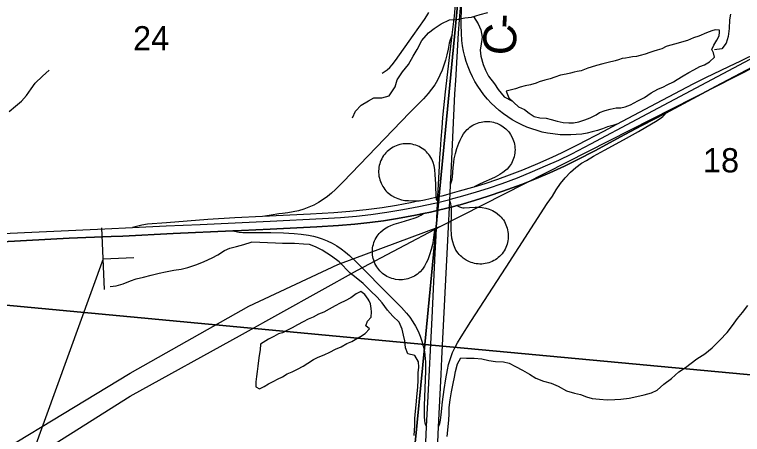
# Model space of a CAD drawing. Extents: x 0 to 1134, y 0 to 440.
# Drawn here: x 249.55 to 287.26, y 103.55 to 125.3 of the extents above; entities that cross this region are included whole.
import ezdxf

# ---------------------------------------------------------------- set-up
doc = ezdxf.new("R2010")
doc.units = 0
for name, color, linetype in [('Default', 7, 'Continuous'), ('GM_X_County_Road', 7, 'Continuous'), ('GM_X_County_Road_Text', 7, 'Continuous'), ('GM_X_Interchange_Ramps', 7, 'Continuous'), ('GM_X_Interstate_Location', 7, 'Continuous'), ('GM_X_Interstate_Route', 7, 'Continuous'), ('GM_X_Minor_Lake', 7, 'Continuous'), ('GM_X_Minor_River', 7, 'Continuous'), ('GM_X_Rail_Line', 7, 'Continuous'), ('GM_X_Section', 7, 'Continuous'), ('GM_X_Section_Text', 7, 'Continuous'), ('GM_X_State_Route', 7, 'Continuous'), ('SH_Data', 7, 'Continuous'), ('SN_P_Signs', 7, 'Continuous')]:
    doc.layers.add(name, color=color, linetype=linetype)

msp = doc.modelspace()

# ---------------------------------------------------------------- linework, layer by layer
at = {"layer": 'Default'}
for points in [[(255.66, 114.266), (257.399, 114.349), (259.168, 114.429), (262.799, 114.599), (265.499, 114.728), (266.43, 114.787), (267.267, 114.859), (268.01, 114.943), (268.843, 115.057), (269.672, 115.194), (270.498, 115.352), (271.32, 115.532), (271.473, 115.57), (272.101, 115.725), (272.137, 115.733), (272.768, 115.903), (273.485, 116.113), (274.108, 116.311), (274.813, 116.556), (275.6, 116.85), (276.38, 117.163), (277.067, 117.455), (277.747, 117.765), (278.418, 118.093), (279.412, 118.608), (281.799, 119.877), (285.42, 121.8), (288.219, 123.286)], [(288.091, 122.752), (285.87, 121.568), (283.286, 120.198), (282.057, 119.548), (281.176, 119.081), (279.614, 118.246), (278.706, 117.775), (278.037, 117.448), (277.275, 117.101), (276.59, 116.809), (275.811, 116.501), (274.852, 116.143), (274.084, 115.887), (273.375, 115.665), (272.642, 115.449), (272.467, 115.402), (272.182, 115.325), (272.082, 115.299), (271.946, 115.262), (271.453, 115.142), (271.102, 115.057), (270.741, 114.987), (270.33, 114.908), (269.393, 114.734), (268.673, 114.62), (267.958, 114.524), (267.189, 114.44), (266.337, 114.368), (265.22, 114.302), (262.793, 114.188), (261.316, 114.109), (260.866, 114.09), (257.767, 113.953), (255.161, 113.827), (254.564, 113.801), (252.386, 113.707), (248.913, 113.528)], [(209.945, 115.423), (210.467, 115.399), (213.26, 115.271), (216.146, 115.139), (223.873, 114.788), (227.412, 114.636), (230.869, 114.48), (230.929, 114.477), (231.508, 114.451), (235.698, 114.261), (240.26, 114.054), (242.494, 113.955), (243.799, 113.906), (244.918, 113.884), (246.131, 113.883), (247.343, 113.903), (248.555, 113.946), (254.234, 114.198), (255.66, 114.266)]]:
    msp.add_lwpolyline(points, dxfattribs=at)
at = {"layer": 'GM_X_County_Road'}
for points in [[(271.476, 115.626), (271.487, 115.866), (271.562, 117.472), (271.585, 117.888), (271.615, 118.301), (271.649, 118.838), (271.699, 119.435), (271.745, 119.973), (271.872, 121.294), (272.22, 124.246), (272.336, 125.226), (272.381, 125.638), (272.423, 126.019), (272.643, 128.067), (272.666, 128.271), (272.674, 128.339), (272.691, 128.429), (272.714, 128.53), (272.74, 128.631), (272.809, 128.935)], [(272.411, 121.887), (272.557, 124.336), (272.603, 125.031), (272.648, 125.645), (272.677, 125.999)], [(268.589, 122.257), (268.857, 122.446), (268.996, 122.565), (269.118, 122.701), (269.286, 122.922), (270.199, 124.216), (270.795, 125.049), (270.914, 125.235), (271.019, 125.403)], [(272.137, 116.505), (272.181, 117.449), (272.37, 121.192), (272.411, 121.887)], [(272.098, 115.652), (272.101, 115.725), (272.114, 115.997), (272.115, 116.026), (272.137, 116.505)]]:
    msp.add_lwpolyline(points, dxfattribs=at)
at = {"layer": 'GM_X_Interchange_Ramps'}
for points in [[(280.753, 119.615), (280.554, 119.56), (280.268, 119.48), (280.019, 119.387), (279.754, 119.296), (279.484, 119.22), (279.211, 119.159), (278.934, 119.113), (278.655, 119.082), (278.375, 119.066), (278.095, 119.065), (277.814, 119.077), (277.442, 119.114), (277.165, 119.158), (276.891, 119.216), (276.62, 119.288), (276.353, 119.375), (276.091, 119.475), (275.834, 119.587), (275.583, 119.713), (275.339, 119.851), (275.102, 120.001), (274.874, 120.164), (274.654, 120.337), (274.443, 120.523), (274.243, 120.719), (274.052, 120.924), (273.871, 121.139), (273.702, 121.363), (273.545, 121.595), (273.401, 121.836), (273.269, 122.083), (273.151, 122.338), (273.045, 122.597), (272.953, 122.862), (272.876, 123.132), (272.814, 123.405), (272.765, 123.681), (272.729, 123.96), (272.702, 124.332), (272.695, 124.762), (272.705, 125.815)], [(272.22, 124.246), (272.163, 124.126), (272.115, 123.987), (272.076, 123.827), (272.012, 123.509), (271.951, 123.215), (271.882, 122.944), (271.798, 122.676), (271.701, 122.414), (271.589, 122.157), (271.462, 121.907), (271.319, 121.666), (271.158, 121.437), (270.983, 121.219), (270.732, 120.942), (270.017, 120.204), (266.583, 116.64), (266.187, 116.243), (265.98, 116.054), (265.764, 115.876), (265.537, 115.713), (265.298, 115.565), (265.051, 115.434), (264.795, 115.319), (264.533, 115.221), (264.265, 115.139), (263.992, 115.078), (263.716, 115.033), (263.438, 115), (263.249, 114.985), (262.842, 114.913), (262.396, 114.835)], [(272.137, 116.505), (272.172, 116.594), (272.215, 116.754), (272.243, 116.902), (272.283, 117.357), (272.308, 117.645), (272.334, 117.829), (272.392, 118.101), (272.468, 118.369), (272.56, 118.632), (272.635, 118.802), (272.72, 118.967), (272.818, 119.125), (272.873, 119.2), (272.996, 119.339), (273.062, 119.403), (273.133, 119.462), (273.208, 119.516), (273.286, 119.565), (273.368, 119.609), (273.452, 119.648), (273.539, 119.681), (273.628, 119.709), (273.718, 119.731), (273.809, 119.748), (273.901, 119.758), (273.994, 119.763), (274.087, 119.762), (274.179, 119.755), (274.271, 119.742), (274.362, 119.723), (274.451, 119.698), (274.539, 119.668), (274.708, 119.591), (274.788, 119.544), (274.865, 119.493), (274.939, 119.437), (275.009, 119.376), (275.075, 119.31), (275.137, 119.241), (275.195, 119.168), (275.248, 119.092), (275.339, 118.93), (275.408, 118.758), (275.433, 118.669), (275.454, 118.578), (275.468, 118.487), (275.476, 118.394), (275.479, 118.301), (275.476, 118.209), (275.466, 118.116), (275.451, 118.025), (275.43, 117.934), (275.403, 117.845), (275.371, 117.759), (275.333, 117.674), (275.289, 117.592), (275.186, 117.438), (275.064, 117.299), (274.998, 117.234), (274.854, 117.117), (274.699, 117.015), (274.453, 116.882), (274.267, 116.795), (273.856, 116.614), (273.606, 116.498), (273.362, 116.384)], [(270.898, 103.972), (270.968, 105.204), (271.188, 109.588), (271.349, 112.946), (271.391, 113.83), (271.412, 114.274), (271.453, 115.142), (271.471, 115.531), (271.473, 115.57), (271.476, 115.626), (271.434, 115.674), (271.418, 115.718), (271.407, 115.785), (271.401, 115.846), (271.392, 115.942), (271.376, 116.367), (271.372, 116.532), (271.351, 117), (271.323, 117.279), (271.29, 117.463), (271.239, 117.643), (271.205, 117.731), (271.166, 117.815), (271.12, 117.897), (271.07, 117.976), (271.014, 118.051), (270.953, 118.122), (270.888, 118.19), (270.819, 118.253), (270.747, 118.312), (270.67, 118.366), (270.59, 118.415), (270.508, 118.46), (270.423, 118.498), (270.335, 118.532), (270.246, 118.559), (270.155, 118.581), (270.062, 118.596), (269.969, 118.606), (269.876, 118.609), (269.782, 118.607), (269.689, 118.599), (269.596, 118.584), (269.505, 118.564), (269.416, 118.537), (269.328, 118.504), (269.242, 118.467), (269.159, 118.423), (269.079, 118.375), (268.928, 118.264), (268.858, 118.202), (268.792, 118.136), (268.73, 118.066), (268.673, 117.991), (268.621, 117.914), (268.575, 117.832), (268.534, 117.748), (268.499, 117.661), (268.47, 117.572), (268.446, 117.482), (268.429, 117.39), (268.417, 117.297), (268.412, 117.204), (268.412, 117.11), (268.419, 117.017), (268.432, 116.924), (268.451, 116.832), (268.476, 116.742), (268.541, 116.566), (268.626, 116.4), (268.677, 116.321), (268.732, 116.245), (268.792, 116.174), (268.857, 116.106), (268.926, 116.043), (269.076, 115.932), (269.239, 115.839), (269.411, 115.764), (269.59, 115.708), (269.773, 115.671), (269.866, 115.662), (269.96, 115.659), (270.274, 115.65), (270.514, 115.643), (270.797, 115.704), (271.382, 115.841)], [(270.514, 115.643), (270.067, 115.547), (269.334, 115.409), (268.596, 115.294), (267.763, 115.187), (266.928, 115.1), (266.09, 115.032), (264.879, 114.962), (262.396, 114.835), (260.965, 114.761), (259.568, 114.675), (257.425, 114.503), (256.436, 114.433), (256.14, 114.396), (255.931, 114.339), (255.66, 114.266)], [(272.467, 115.402), (272.61, 115.333), (272.66, 115.315), (272.712, 115.302), (272.782, 115.288), (272.849, 115.284), (273.128, 115.311), (273.409, 115.32), (273.595, 115.314), (273.782, 115.296), (273.966, 115.263), (274.145, 115.212), (274.318, 115.141), (274.4, 115.097), (274.48, 115.048), (274.556, 114.994), (274.697, 114.872), (274.762, 114.804), (274.822, 114.732), (274.877, 114.657), (274.927, 114.578), (274.973, 114.496), (275.012, 114.411), (275.046, 114.323), (275.075, 114.234), (275.098, 114.143), (275.115, 114.051), (275.126, 113.958), (275.131, 113.865), (275.131, 113.771), (275.124, 113.678), (275.112, 113.585), (275.093, 113.493), (275.069, 113.403), (275.039, 113.314), (275.003, 113.227), (274.962, 113.143), (274.916, 113.062), (274.865, 112.983), (274.809, 112.908), (274.748, 112.837), (274.682, 112.77), (274.612, 112.708), (274.538, 112.651), (274.461, 112.598), (274.38, 112.551), (274.297, 112.508), (274.21, 112.472), (274.122, 112.44), (274.032, 112.415), (273.94, 112.395), (273.848, 112.381), (273.754, 112.374), (273.661, 112.373), (273.567, 112.378), (273.474, 112.39), (273.383, 112.408), (273.292, 112.431), (273.203, 112.46), (273.116, 112.496), (272.949, 112.581), (272.794, 112.685), (272.72, 112.744), (272.652, 112.807), (272.587, 112.875), (272.526, 112.946), (272.421, 113.101), (272.377, 113.182), (272.302, 113.354), (272.25, 113.533), (272.214, 113.717), (272.192, 113.904), (272.177, 114.185), (272.193, 115.142), (272.192, 115.239), (272.182, 115.325), (272.175, 115.385), (272.146, 115.498), (272.098, 115.652)], [(271.412, 114.274), (271.346, 114.178), (271.313, 114.105), (271.297, 114.027), (271.235, 113.597), (271.201, 113.396), (271.136, 113.126), (271.056, 112.859), (270.959, 112.598), (270.882, 112.429), (270.792, 112.268), (270.685, 112.116), (270.561, 111.979), (270.493, 111.916), (270.421, 111.857), (270.346, 111.804), (270.267, 111.754), (270.186, 111.71), (270.101, 111.671), (270.015, 111.638), (269.927, 111.61), (269.836, 111.588), (269.745, 111.572), (269.653, 111.562), (269.561, 111.558), (269.468, 111.56), (269.284, 111.582), (269.193, 111.601), (269.103, 111.626), (269.016, 111.656), (268.93, 111.692), (268.847, 111.733), (268.767, 111.78), (268.69, 111.831), (268.617, 111.888), (268.548, 111.949), (268.482, 112.015), (268.422, 112.085), (268.365, 112.159), (268.314, 112.236), (268.267, 112.316), (268.225, 112.399), (268.157, 112.572), (268.132, 112.661), (268.112, 112.751), (268.098, 112.843), (268.091, 112.935), (268.089, 113.028), (268.093, 113.121), (268.103, 113.213), (268.119, 113.304), (268.141, 113.394), (268.169, 113.483), (268.203, 113.569), (268.242, 113.653), (268.335, 113.813), (268.389, 113.889), (268.448, 113.96), (268.511, 114.028), (268.651, 114.149), (268.725, 114.204), (268.884, 114.3), (269.052, 114.378), (269.227, 114.441), (269.573, 114.546), (270.253, 114.752), (270.36, 114.786), (270.474, 114.836), (270.598, 114.906), (270.741, 114.987)], [(260.866, 114.09), (261.186, 114.033), (261.376, 114.011), (261.562, 114.008), (262.373, 114.01), (262.829, 114.002), (263.479, 113.984), (264.036, 113.95), (264.406, 113.915), (264.775, 113.865), (265.048, 113.811), (265.228, 113.764), (265.494, 113.678), (265.752, 113.574), (266.003, 113.453), (266.245, 113.315), (266.478, 113.161), (266.7, 112.992), (266.911, 112.81), (267.247, 112.488), (269.082, 110.642), (269.607, 110.115), (269.854, 109.837), (270.026, 109.617), (270.185, 109.388), (270.329, 109.149), (270.456, 108.901), (270.565, 108.644), (270.656, 108.381), (270.729, 108.112), (270.783, 107.838), (270.809, 107.654), (270.835, 107.283), (270.834, 106.819), (270.781, 105.053), (270.766, 104.481), (270.782, 104.257), (270.808, 104.139), (270.838, 104.042), (270.897, 103.942)]]:
    msp.add_lwpolyline(points, dxfattribs=at)
at = {"layer": 'GM_X_Interstate_Route'}
msp.add_line((282.057, 119.548), (283.286, 120.198), dxfattribs=at)
for points in [[(271.419, 115.85), (271.487, 115.866), (271.699, 115.916), (271.887, 115.96), (272.115, 116.026), (272.596, 116.167), (273.293, 116.364), (273.362, 116.384), (273.937, 116.55), (274.582, 116.77), (275.186, 116.991), (275.882, 117.258), (276.66, 117.577), (277.409, 117.914), (277.926, 118.158), (278.744, 118.576), (280.086, 119.258), (280.753, 119.615), (282.802, 120.71), (284.701, 121.711), (285.368, 122.045), (286.55, 122.603), (287.171, 122.897), (288.06, 123.333)], [(255.66, 114.266), (257.399, 114.349), (259.168, 114.429), (262.799, 114.599), (265.499, 114.728), (266.43, 114.787), (267.267, 114.859), (268.01, 114.943), (268.843, 115.057), (269.672, 115.194), (270.498, 115.352), (271.32, 115.532), (271.473, 115.57), (272.101, 115.725), (272.137, 115.733), (272.768, 115.903), (273.485, 116.113), (274.108, 116.311), (274.813, 116.556), (275.6, 116.85), (276.38, 117.163), (277.067, 117.455), (277.747, 117.765), (278.418, 118.093), (279.412, 118.608), (281.799, 119.877), (285.42, 121.8), (288.219, 123.286)], [(283.286, 120.198), (285.87, 121.568), (288.091, 122.752), (288.7, 123.074)], [(271.521, 103.933), (271.583, 104.121), (271.624, 104.289), (271.662, 104.561), (271.724, 105.232), (271.803, 105.881), (271.888, 106.435), (271.975, 106.894), (272.04, 107.166), (272.117, 107.435), (272.247, 107.785), (272.364, 108.039), (272.495, 108.286), (272.686, 108.607), (273.196, 109.39), (275.021, 112.213), (277.151, 115.505), (277.415, 115.891), (277.606, 116.219), (277.844, 116.556), (278.071, 116.84), (278.349, 117.136), (278.622, 117.374), (278.924, 117.595), (279.174, 117.74), (279.54, 117.966), (280.108, 118.268), (281.101, 118.808), (281.875, 119.244), (282.847, 119.816), (283.064, 119.964), (283.142, 120.028), (283.215, 120.104), (283.286, 120.198)], [(272.467, 115.402), (272.642, 115.449), (273.375, 115.665), (274.084, 115.887), (274.852, 116.143), (275.811, 116.501), (276.59, 116.809), (277.275, 117.101), (278.037, 117.448), (278.706, 117.775), (279.614, 118.246), (281.176, 119.081), (282.057, 119.548)], [(209.945, 115.423), (210.467, 115.399), (213.26, 115.271), (216.146, 115.139), (223.873, 114.788), (227.412, 114.636), (230.869, 114.48), (230.929, 114.477), (231.508, 114.451), (235.698, 114.261), (240.26, 114.054), (242.494, 113.955), (243.799, 113.906), (244.918, 113.884), (246.131, 113.883), (247.343, 113.903), (248.555, 113.946), (254.234, 114.198), (255.66, 114.266)], [(270.741, 114.987), (271.102, 115.057), (271.453, 115.142), (271.946, 115.262), (272.082, 115.299), (272.182, 115.325), (272.467, 115.402)], [(271.521, 103.933), (271.657, 106.651), (271.695, 107.483), (271.881, 111.223), (271.982, 113.255), (272.036, 114.302), (272.082, 115.299), (272.098, 115.652)], [(260.866, 114.09), (261.316, 114.109), (262.793, 114.188), (265.22, 114.302), (266.337, 114.368), (267.189, 114.44), (267.958, 114.524), (268.673, 114.62), (269.393, 114.734), (270.33, 114.908), (270.741, 114.987)], [(254.564, 113.801), (255.161, 113.827), (257.767, 113.953), (260.866, 114.09)], [(236.587, 113.798), (240.069, 113.639), (242.676, 113.527), (244.166, 113.477), (245.283, 113.457), (246.494, 113.457), (247.611, 113.478), (248.913, 113.528), (252.386, 113.707), (254.564, 113.801)], [(270.752, 100.615), (270.776, 101.148), (270.897, 103.942), (270.898, 103.972)], [(271.361, 100.586), (271.392, 101.25), (271.426, 101.964), (271.521, 103.933)]]:
    msp.add_lwpolyline(points, dxfattribs=at)
at = {"layer": 'GM_X_Minor_Lake'}
for points in [[(286.071, 124.386), (286.08, 124.492), (285.854, 124.517), (285.683, 124.462), (285.398, 124.352), (284.999, 124.175), (284.726, 124.088), (284.407, 123.955), (284.111, 123.879), (283.804, 123.792), (283.474, 123.705), (283.303, 123.65), (283.086, 123.528), (282.836, 123.451), (282.665, 123.397), (282.471, 123.331), (282.221, 123.254), (281.959, 123.189), (281.766, 123.135), (281.561, 123.103), (281.391, 123.071), (281.209, 123.039), (281.027, 123.019), (280.845, 122.964), (280.674, 122.909), (280.31, 122.823), (280.037, 122.747), (279.708, 122.671), (279.423, 122.584), (279.252, 122.517), (278.91, 122.385), (278.706, 122.354), (278.535, 122.31), (278.353, 122.267), (278.137, 122.213), (277.83, 122.16), (277.546, 122.061), (277.295, 121.973), (277.022, 121.908), (276.738, 121.821), (276.567, 121.743), (276.282, 121.656), (276.009, 121.602), (275.748, 121.537), (275.497, 121.461), (275.024, 121.326)], [(275.024, 121.326), (275.163, 120.987), (275.656, 120.527), (275.971, 120.375), (276.219, 120.19), (276.477, 120.016), (276.76, 119.945), (277.088, 119.929), (277.36, 119.858), (277.665, 119.775), (277.982, 119.703), (278.265, 119.688), (278.503, 119.696), (278.787, 119.738), (279.095, 119.848), (279.379, 119.947), (279.676, 120.102), (279.859, 120.225), (280.144, 120.335), (280.405, 120.401), (280.712, 120.465), (280.962, 120.473), (281.189, 120.516), (281.463, 120.626), (281.645, 120.726), (281.839, 120.838), (282.182, 121.004), (282.536, 121.25), (282.879, 121.428), (283.175, 121.56), (283.369, 121.66), (283.688, 121.816), (283.883, 121.938), (284.191, 122.128), (284.488, 122.306), (284.739, 122.439), (285.059, 122.606), (285.298, 122.705), (285.561, 122.861), (285.813, 123.097), (285.759, 123.314), (285.682, 123.485), (285.776, 123.722), (285.938, 123.971), (286.054, 124.197), (286.071, 124.386)], [(267.925, 110.47), (267.879, 110.561), (267.7, 110.802), (267.487, 110.953), (267.247, 110.831), (266.972, 110.618), (266.687, 110.474), (266.425, 110.352), (266.162, 110.207), (265.854, 110.04), (265.569, 109.885), (265.295, 109.774), (265.021, 109.63), (264.77, 109.519), (264.508, 109.375), (264.211, 109.219), (263.926, 109.064), (263.697, 108.941), (263.435, 108.819), (263.23, 108.754), (262.979, 108.62), (262.717, 108.487), (262.294, 108.231)], [(262.294, 108.231), (262.279, 107.924), (262.23, 107.641), (262.193, 107.38), (262.155, 107.085), (262.118, 106.812), (262.08, 106.551), (262.054, 106.267), (262.051, 106.017), (262.242, 105.901), (262.482, 106.035), (262.711, 106.168), (262.985, 106.313), (263.167, 106.402), (263.43, 106.535), (263.669, 106.68), (263.943, 106.79), (264.205, 106.923), (264.502, 107.079), (264.753, 107.235), (265.039, 107.425), (265.29, 107.558), (265.587, 107.679), (265.883, 107.812), (266.18, 107.956), (266.476, 108.089), (266.773, 108.256), (267.024, 108.367), (267.287, 108.511), (267.469, 108.623), (267.721, 108.779), (267.939, 109.026), (267.759, 109.165), (267.831, 109.414), (268.026, 109.616), (268.052, 109.9), (268.02, 110.071), (268.001, 110.321), (267.925, 110.47)]]:
    msp.add_lwpolyline(points, dxfattribs=at)
at = {"layer": 'GM_X_Minor_River'}
for points in [[(267.061, 119.959), (267.217, 120.3), (267.515, 120.603), (267.881, 120.826), (268.166, 120.981), (268.575, 120.988), (268.961, 121.085), (269.262, 121.559), (269.368, 121.922), (269.657, 122.327), (269.968, 122.721), (270.211, 123.15), (270.408, 123.5), (270.652, 123.952), (270.997, 124.357), (271.295, 124.581), (271.661, 124.815), (272.083, 125.026), (272.469, 125.044), (272.878, 125.13), (273.23, 125.171), (273.674, 125.302), (274.072, 125.411)], [(273.331, 125.201), (273.566, 124.815), (273.709, 124.517), (273.784, 124.13), (273.723, 123.778), (273.674, 123.449), (273.704, 123.142), (273.823, 122.709), (273.944, 122.423), (274.111, 122.114), (274.412, 121.712), (274.601, 121.415), (274.914, 121.047), (275.347, 120.815)], [(286.635, 125.326), (286.597, 125.031), (286.58, 124.577), (286.518, 124.157), (286.412, 123.817), (286.193, 123.524), (285.818, 123.472)], [(249.276, 120.271), (249.61, 120.562), (249.92, 120.808), (250.175, 121.101), (250.407, 121.45), (250.628, 121.743), (251.008, 122.114), (251.343, 122.428)], [(254.509, 111.203), (254.822, 111.245), (255.176, 111.342), (255.554, 111.508), (255.851, 111.606), (256.239, 111.692), (256.627, 111.8), (257.038, 111.908), (257.38, 111.972), (257.802, 112.057), (258.178, 112.109), (258.521, 112.195), (258.99, 112.359), (259.378, 112.502), (259.79, 112.689), (260.077, 112.845), (260.421, 113.068), (260.708, 113.189), (261.05, 113.287), (261.427, 113.395), (261.818, 113.514)], [(270.252, 103.496), (270.281, 104.007), (270.297, 104.371), (270.324, 104.746), (270.351, 105.075), (270.401, 105.472), (270.453, 106.017), (270.457, 106.347), (270.462, 106.733), (270.5, 107.028), (270.481, 107.313), (270.292, 107.633), (269.919, 107.729), (269.798, 108.037), (269.768, 108.401), (269.704, 108.698), (269.628, 109.006), (269.474, 109.36), (269.149, 109.682), (268.881, 109.992), (268.602, 110.371), (268.334, 110.658), (267.986, 110.981), (267.617, 111.372), (267.246, 111.66), (266.943, 111.903), (266.372, 112.489), (265.967, 112.79), (265.483, 113.091), (265.145, 113.266), (264.829, 113.383), (264.524, 113.41), (264.048, 113.438), (263.436, 113.446), (263.073, 113.462), (262.665, 113.478), (262.268, 113.494), (261.818, 113.514)], [(271.964, 103.441), (272.042, 104.282), (272.069, 104.622), (272.062, 104.941), (272.112, 105.338), (272.196, 105.757), (272.27, 106.189), (272.342, 106.517), (272.402, 106.812), (272.498, 107.209), (272.672, 107.514), (272.966, 107.499), (273.363, 107.505), (273.76, 107.466), (274.121, 107.371), (274.472, 107.332), (274.88, 107.305), (275.174, 107.233), (275.501, 107.059), (275.873, 106.872), (276.233, 106.663), (276.559, 106.455), (276.954, 106.302), (277.35, 106.206), (277.722, 106.054), (278.139, 105.81), (278.568, 105.691), (278.873, 105.608), (279.178, 105.491), (279.483, 105.407), (279.857, 105.369), (280.253, 105.341), (280.65, 105.359), (280.957, 105.378), (281.4, 105.429), (281.786, 105.516), (282.173, 105.59), (282.548, 105.7), (282.845, 105.844), (283.189, 106.147), (283.589, 106.437), (283.968, 106.785), (284.311, 107.019), (284.597, 107.243), (284.895, 107.467), (285.306, 107.723), (285.695, 108.037), (286.097, 108.43), (286.476, 108.835), (286.741, 109.184), (287.007, 109.556), (287.26, 109.871), (287.548, 110.22)]]:
    msp.add_lwpolyline(points, dxfattribs=at)
at = {"layer": 'GM_X_Rail_Line'}
for points in [[(271.641, 114.346), (305.501, 131.552), (344.619, 152.198), (349.867, 154.832), (360.302, 160.445), (365.096, 163.647), (369.773, 166.798)], [(218.648, 83.037), (235.81, 94.775), (255.549, 106.729), (261.683, 110.193), (266.302, 112.35), (271.641, 114.346)], [(219.083, 82.528), (255.537, 105.523), (261.361, 108.742), (267.318, 112.049), (271.641, 114.346)]]:
    msp.add_lwpolyline(points, dxfattribs=at)
at = {"layer": 'GM_X_Section'}
for points in [[(242.613, 140.903), (271.323, 137.84), (273.637, 137.644), (270.808, 108.206), (239.744, 111.129)], [(273.637, 137.644), (302.061, 134.852), (299.553, 105.536), (270.808, 108.206)], [(239.744, 111.129), (270.808, 108.206), (267.778, 77.468), (236.861, 80.551)], [(270.808, 108.206), (299.553, 105.536), (296.601, 74.807), (267.778, 77.468)]]:
    msp.add_lwpolyline(points, close=True, dxfattribs=at)
at = {"layer": 'GM_X_State_Route'}
msp.add_line((282.057, 119.548), (283.286, 120.198), dxfattribs=at)
for points in [[(283.286, 120.198), (285.87, 121.568), (288.091, 122.752), (288.7, 123.074)], [(272.467, 115.402), (272.642, 115.449), (273.375, 115.665), (274.084, 115.887), (274.852, 116.143), (275.811, 116.501), (276.59, 116.809), (277.275, 117.101), (278.037, 117.448), (278.706, 117.775), (279.614, 118.246), (281.176, 119.081), (282.057, 119.548)], [(270.741, 114.987), (271.102, 115.057), (271.453, 115.142), (271.946, 115.262), (272.082, 115.299), (272.182, 115.325), (272.467, 115.402)], [(260.866, 114.09), (261.316, 114.109), (262.793, 114.188), (265.22, 114.302), (266.337, 114.368), (267.189, 114.44), (267.958, 114.524), (268.673, 114.62), (269.393, 114.734), (270.33, 114.908), (270.741, 114.987)], [(254.564, 113.801), (255.161, 113.827), (257.767, 113.953), (260.866, 114.09)], [(236.587, 113.798), (240.069, 113.639), (242.676, 113.527), (244.166, 113.477), (245.283, 113.457), (246.494, 113.457), (247.611, 113.478), (248.913, 113.528), (252.386, 113.707), (254.564, 113.801)]]:
    msp.add_lwpolyline(points, dxfattribs=at)
at = {"layer": 'SH_Data'}
msp.add_line((254.141, 112.649), (247.077, 93.196), dxfattribs=at)
at = {"layer": 'SN_P_Signs'}
for p, q in [((254.21, 111.05), (254.072, 114.247)), ((254.141, 112.649), (255.74, 112.718))]:
    msp.add_line(p, q, dxfattribs=at)

# ---------------------------------------------------------------- texts
at = {"layer": 'GM_X_County_Road_Text'}
for s, rotation, p in [('-', 86.4407, (275.576, 124.544)), ('C', 86.4304, (275.489, 123.147))]:
    msp.add_text(s, height=1.705, rotation=rotation, dxfattribs=at).set_placement(p)
at = {"layer": 'GM_X_Interstate_Location'}
for s in ['-', '.', ',']:
    msp.add_text(s, height=0.00568, dxfattribs=at).set_placement((275.768, 113.319))
msp.add_text('675', height=0.00568, rotation=0, dxfattribs=at).set_placement((274.032, 112.143))
at = {"layer": 'GM_X_Section_Text'}
for s, p in [('24', (255.694, 123.445)), ('18', (285.219, 117.124))]:
    msp.add_text(s, height=1.2557, rotation=0, dxfattribs=at).set_placement(p)

doc.saveas('drawing.dxf')
